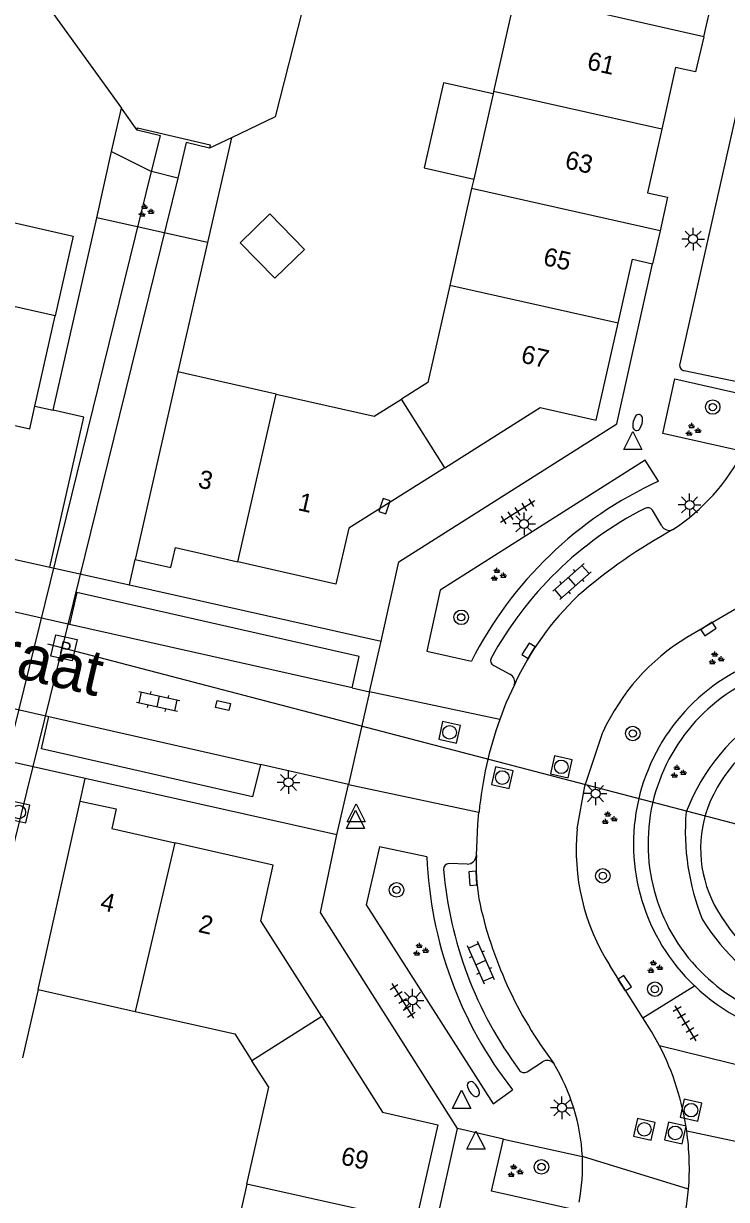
# Model space of a CAD drawing. Extents: x 128999 to 131010, y 395498 to 399007.
# Drawn here: x 129180.7 to 129219.4, y 398795.3 to 398860 of the extents above; entities that cross this region are included whole.
import ezdxf

# ---------------------------------------------------------------- set-up
doc = ezdxf.new("R2010")
doc.units = 0
for name, color, linetype in [('gg-afsc-erfafscheiding', 7, 'Continuous'), ('gg-anno-huisnummerreeks BGT', 7, 'Continuous'), ('gg-anno-openbare ruimte label', 7, 'Continuous'), ('gg-bbg-gedigitaliseerde bebouwing', 7, 'Continuous'), ('gg-bbg-gedigitaliseerde bijgebouw', 7, 'Continuous'), ('gg-bbg-hoofdgebouw', 7, 'Continuous'), ('gg-bbg-luifel en loopbrug', 7, 'Continuous'), ('gg-bbg-tussenscheiding', 7, 'Continuous'), ('gg-knt-bovenkant onderkant talud', 7, 'Continuous'), ('gg-knt-verharding', 7, 'Continuous'), ('gg-knt-verharding nz', 7, 'Continuous'), ('gg-kntw-beschoeiing', 7, 'Continuous'), ('gg-kwrk-duiker nz buis', 7, 'Continuous'), ('gg-kwrk-duiker nz vlak', 7, 'Continuous'), ('gg-kwrk-uitstroombak niveau min 01', 7, 'Continuous'), ('gt-grn-groengrens', 7, 'Continuous'), ('gt-grn-vlakafsluiter', 7, 'Continuous'), ('gt-grn-weggrens', 7, 'Continuous'), ('gt-symb-boom', 7, 'Continuous'), ('gt-symb-brandkraan', 7, 'Continuous'), ('gt-symb-brandput', 7, 'Continuous'), ('gt-symb-groenvak', 7, 'Continuous'), ('gt-symb-klinker verharding', 7, 'Continuous'), ('gt-symb-kolk', 7, 'Continuous'), ('gt-symb-kolk center center', 7, 'Continuous'), ('gt-symb-lichtmast', 7, 'Continuous'), ('gt-symb-rioolschacht', 7, 'Continuous'), ('gt-symb-tegel verharding', 7, 'Continuous'), ('gt-symb-waterafsluiter', 7, 'Continuous')]:
    doc.layers.add(name, color=color, linetype=linetype)

# ---------------------------------------------------------------- blocks, each defined once
blk = doc.blocks.new('gt0-GRVAK')
at = {"layer": 'gt-symb-groenvak'}
for p, q in [((-0.11, 0.189), (-0.228, 0.24)), ((-0.182, 0.153), (0.088, 0.153)), ((-0.091, 0.211), (-0.156, 0.322)), ((-0.047, 0.214), (-0.047, 0.393)), ((-0.004, 0.211), (0.061, 0.322)), ((0.015, 0.189), (0.133, 0.24)), ((0.262, -0.052), (0.197, 0.059)), ((0.305, -0.049), (0.305, 0.13)), ((0.349, -0.052), (0.414, 0.059)), ((-0.245, -0.228), (-0.363, -0.177)), ((-0.318, -0.264), (-0.047, -0.264)), ((-0.226, -0.206), (-0.291, -0.095)), ((-0.183, -0.203), (-0.183, -0.024)), ((-0.139, -0.206), (-0.074, -0.095)), ((-0.12, -0.228), (-0.002, -0.177)), ((0.243, -0.074), (0.125, -0.023)), ((0.17, -0.11), (0.441, -0.11)), ((0.368, -0.074), (0.486, -0.023))]:
    blk.add_line(p, q, dxfattribs=at)
blk = doc.blocks.new('gt0-TEG1')
at = {"layer": 'gt-symb-tegel verharding'}
for p, q in [((-1.125, 0), (1.125, 0)), ((-0.9, -0.25), (-0.9, 0.25)), ((-0.45, -0.25), (-0.45, 0.25)), ((0, -0.25), (0, 0.25)), ((0.45, -0.25), (0.45, 0.25)), ((0.9, -0.25), (0.9, 0.25))]:
    blk.add_line(p, q, dxfattribs=at)
blk = doc.blocks.new('gt0-LMAST')
at = {"layer": 'gt-symb-lichtmast'}
for p, q in [((-0.182, 0.173), (-0.447, 0.438)), ((-0.005, 0.246), (-0.005, 0.621)), ((0.172, 0.173), (0.437, 0.438)), ((-0.255, -0.004), (-0.63, -0.004)), ((-0.182, -0.181), (-0.447, -0.446)), ((-0.005, -0.254), (-0.005, -0.629)), ((0.437, -0.446), (0.172, -0.181)), ((0.245, -0.004), (0.62, -0.004))]:
    blk.add_line(p, q, dxfattribs=at)
blk.add_circle((-0.005, -0.004), 0.25, dxfattribs=at)
blk = doc.blocks.new('gt0-KOLK')
at = {"layer": 'gt-symb-kolk'}
blk.add_lwpolyline([(0, 0), (0.375, 0), (0.375, 0.4), (-0.375, 0.4), (-0.375, 0), (0, 0)], dxfattribs=at)
blk = doc.blocks.new('gt0-KL1')
at = {"layer": 'gt-symb-klinker verharding'}
for p, q in [((-1.15, 0.3), (1.15, 0.3)), ((-1, -0.3), (-1, 0.3)), ((-0.5, 0.3), (-0.5, 0.45)), ((0, -0.3), (0, 0.3)), ((0.5, 0.3), (0.5, 0.45)), ((1, -0.3), (1, 0.3)), ((-1.15, -0.3), (1.15, -0.3)), ((-0.5, -0.45), (-0.5, -0.3)), ((0.5, -0.45), (0.5, -0.3))]:
    blk.add_line(p, q, dxfattribs=at)
blk = doc.blocks.new('gt0-BOOM')
at = {"layer": 'gt-symb-boom'}
for radius in [0.4, 0.2]:
    blk.add_circle((0, 0), radius, dxfattribs=at)
blk = doc.blocks.new('gt0-WAFSL')
at = {"layer": 'gt-symb-waterafsluiter'}
for p, q in [((-0.5, -0.333), (0, 0.667)), ((0, 0.667), (0.5, -0.333)), ((0.5, -0.333), (-0.5, -0.333))]:
    blk.add_line(p, q, dxfattribs=at)
blk = doc.blocks.new('gt0-BR')
at = {"layer": 'gt-symb-brandkraan'}
for centre, radius, start, end in [((-0.244, 0), 0.206, 107.56694, 252.43307), ((0.599, -2.664), 3, 106.89205, 107.56694), ((0, -0.691), 0.938, 73.10799, 106.89205), ((-0.599, -2.664), 3, 72.43309, 73.10799), ((0.244, 0), 0.206, 287.56695, 72.43309), ((0.599, 2.664), 3, 252.43307, 253.10797), ((0, 0.691), 0.938, 253.10797, 286.89206), ((-0.599, 2.664), 3, 286.89206, 287.56695)]:
    blk.add_arc(centre, radius, start, end, dxfattribs=at)
blk = doc.blocks.new('gt0-RS')
at = {"layer": 'gt-symb-rioolschacht'}
blk.add_lwpolyline([(-0.5, -0.5), (0.5, -0.5), (0.5, 0.5), (-0.5, 0.5)], close=True, dxfattribs=at)
blk.add_circle((0, 0), 0.375, dxfattribs=at)
blk = doc.blocks.new('gt0-KOLKCC')
at = {"layer": 'gt-symb-kolk center center'}
blk.add_lwpolyline([(-0.375, 0.2), (0.375, 0.2), (0.375, -0.2), (-0.375, -0.2)], close=True, dxfattribs=at)
blk = doc.blocks.new('gt0-BPUT')
at = {"layer": 'gt-symb-brandput'}
blk.add_lwpolyline([(-0.599, -0.599), (-0.599, 0.601), (0.601, 0.601), (0.601, -0.599)], close=True, dxfattribs=at)
blk.add_text('P', height=0.7, dxfattribs=at).set_placement((-0.233, -0.35))

msp = doc.modelspace()

# ---------------------------------------------------------------- linework, layer by layer
at = {"layer": 'gg-afsc-erfafscheiding'}
for p, q in [((129185.582, 398852.962), (129186.118, 398855.343)), ((129192.172, 398853.719), (129190.855, 398847.96)), ((129184.763, 398849.323), (129185.582, 398852.962)), ((129182.378, 398838.73), (129184.763, 398849.323)), ((129190.855, 398847.96), (129189.23, 398840.85)), ((129181.363, 398838.959), (129182.378, 398838.73)), ((129181.54, 398806.86), (129180.685, 398803.108))]:
    msp.add_line(p, q, dxfattribs=at)
msp.add_lwpolyline([(129182.193, 398830.094), (129184.056, 398838.352), (129182.378, 398838.73)], dxfattribs=at)
at = {"layer": 'gg-bbg-gedigitaliseerde bebouwing'}
msp.add_line((129182.48, 398843.92), (129178.37, 398844.85), dxfattribs=at)
at = {"layer": 'gg-bbg-gedigitaliseerde bijgebouw'}
msp.add_lwpolyline([(129194.28, 398849.528), (129196.178, 398847.582), (129194.548, 398845.991), (129192.65, 398847.938), (129194.28, 398849.528)], dxfattribs=at)
at = {"layer": 'gg-bbg-hoofdgebouw'}
for p, q in [((129206.546, 398856.13), (129205.488, 398851.448)), ((129206.577, 398856.269), (129206.546, 398856.13)), ((129205.488, 398851.448), (129205.372, 398850.935)), ((129205.372, 398850.935), (129204.167, 398845.601)), ((129215.726, 398848.602), (129215.32, 398846.79)), ((129181.363, 398838.959), (129182.48, 398843.92)), ((129189.23, 398840.85), (129186.88, 398830.52)), ((129194.623, 398839.625), (129189.23, 398840.85)), ((129181.08, 398837.7), (129181.363, 398838.959)), ((129181.54, 398806.86), (129183.85, 398817.23)), ((129181.54, 398806.86), (129186.874, 398805.661)), ((129193.013, 398796.165), (129191.807, 398790.831))]:
    msp.add_line(p, q, dxfattribs=at)
for points in [[(129218.13, 398859.27), (129207.79, 398861.64), (129206.577, 398856.269)], [(129218.13, 398859.27), (129217.68, 398857.34), (129216.58, 398857.59), (129215.819, 398854.186)], [(129215.819, 398854.186), (129215.04, 398850.7), (129216.14, 398850.45), (129215.726, 398848.602)], [(129213.42, 398843.515), (129214.22, 398847.04), (129215.32, 398846.79)], [(129204.167, 398845.601), (129202.96, 398840.26), (129201.509, 398839.342)], [(129203.891, 398835.566), (129209.14, 398838.88), (129212.21, 398838.18), (129213.42, 398843.515)], [(129194.623, 398839.625), (129200.02, 398838.4), (129201.509, 398839.342)], [(129175.49, 398831.59), (129177.05, 398838.6), (129181.08, 398837.7)], [(129203.891, 398835.566), (129198.621, 398832.24), (129197.91, 398829.17), (129192.521, 398830.398)], [(129186.88, 398830.52), (129188.84, 398830.08), (129189.09, 398831.18), (129192.521, 398830.398)], [(129183.85, 398817.23), (129185.841, 398816.81), (129185.59, 398815.72), (129189.064, 398814.933)], [(129197.13, 398805.379), (129193.78, 398810.64), (129194.46, 398813.71), (129189.064, 398814.933)], [(129186.874, 398805.661), (129192.35, 398804.43), (129193.293, 398802.952)], [(129197.13, 398805.379), (129200.48, 398800.12), (129203.51, 398799.42), (129202.306, 398794.086)], [(129193.013, 398796.165), (129194.22, 398801.5), (129193.293, 398802.952)]]:
    msp.add_lwpolyline(points, dxfattribs=at)
at = {"layer": 'gg-bbg-luifel en loopbrug'}
for points in [[(129206.546, 398856.13), (129203.819, 398856.746), (129202.761, 398852.064), (129205.488, 398851.448)], [(129178.37, 398844.85), (129179.363, 398849.239), (129183.467, 398848.31), (129182.48, 398843.92)]]:
    msp.add_lwpolyline(points, dxfattribs=at)
at = {"layer": 'gg-bbg-tussenscheiding'}
for p, q in [((129215.819, 398854.186), (129206.577, 398856.269)), ((129215.726, 398848.602), (129205.372, 398850.935)), ((129213.42, 398843.515), (129204.167, 398845.601)), ((129192.521, 398830.398), (129194.623, 398839.625)), ((129203.891, 398835.566), (129201.509, 398839.342)), ((129189.064, 398814.933), (129186.874, 398805.661)), ((129197.13, 398805.379), (129193.293, 398802.952)), ((129202.306, 398794.086), (129193.013, 398796.165))]:
    msp.add_line(p, q, dxfattribs=at)
at = {"layer": 'gg-knt-bovenkant onderkant talud'}
msp.add_line((129185.582, 398852.962), (129187.767, 398851.861), dxfattribs=at)
for centre, radius, start, end in [((129225.815, 398814.065), 7.972, 116.4218, 162.15292), ((129224.655, 398814.618), 6.7, 163.61371, 213.79583), ((129226.546, 398815.401), 8.716, 211.15766, 256.06634)]:
    msp.add_arc(centre, radius, start, end, dxfattribs=at)
at = {"layer": 'gg-knt-verharding'}
for p, q in [((129218.13, 398859.27), (129236.46, 398940.43)), ((129220.562, 398857.915), (129216.817, 398841.276)), ((129217.049, 398840.909), (129220.99, 398840.09)), ((129215.818, 398832.377), (129215.317, 398833.236)), ((129175.49, 398831.59), (129182.193, 398830.094)), ((129182.193, 398830.094), (129186.561, 398829.119)), ((129183.273, 398826.953), (129174.37, 398828.953)), ((129186.561, 398829.119), (129200.4, 398826.03)), ((129217.201, 398826.24), (129220.054, 398827.91)), ((129206.586, 398824.684), (129207.479, 398824.205)), ((129173.259, 398823.89), (129182.131, 398821.881)), ((129198.812, 398823.461), (129199.75, 398823.25)), ((129199.75, 398823.25), (129198.6, 398818.15)), ((129184.127, 398818.473), (129178.092, 398819.822)), ((129198.6, 398818.15), (129193.773, 398819.243)), ((129197.96, 398815.38), (129184.127, 398818.473)), ((129205.128, 398813.763), (129204.123, 398813.797)), ((129214.787, 398805.315), (129212.96, 398808.181)), ((129214.787, 398805.315), (129217.614, 398807.078)), ((129208.415, 398802.336), (129209.264, 398802.893)), ((129202.6, 398790.32), (129204.6, 398799.23)), ((129207.119, 398798.631), (129211.458, 398797.675))]:
    msp.add_line(p, q, dxfattribs=at)
for points in [[(129200.4, 398826.03), (129201.37, 398830.39), (129213.35, 398837.98), (129215.32, 398846.79)], [(129220.295, 398836.468), (129215.879, 398837.444), (129216.544, 398840.452), (129221.326, 398839.383)], [(129215.636, 398834.829), (129214.914, 398835.983), (129203.649, 398828.841), (129202.909, 398825.477), (129205.361, 398824.928)], [(129198.812, 398823.461), (129199.195, 398825.186), (129183.671, 398828.7), (129183.273, 398826.953)], [(129207.719, 398823.632), (129207.25, 398822.612), (129206.913, 398821.721)], [(129193.773, 398819.243), (129193.324, 398817.462), (129181.726, 398820.113), (129182.131, 398821.881)], [(129211.181, 398815.71), (129211.591, 398818.06), (129212.581, 398821.021)], [(129205.639, 398814.262), (129205.719, 398815.943), (129205.776, 398816.625)], [(129204.6, 398799.23), (129197.06, 398811.11), (129197.96, 398815.38)], [(129202.911, 398814.166), (129200.307, 398814.712), (129199.579, 398811.521), (129206.556, 398800.58), (129207.621, 398801.343)], [(129215.7, 398803.776), (129215.266, 398804.557), (129214.787, 398805.315)], [(129211.2, 398794.707), (129206.455, 398795.773), (129207.119, 398798.631)], [(129216.372, 398791.102), (129217.021, 398793.972), (129217.19, 398794.923), (129217.296, 398795.883)]]:
    msp.add_lwpolyline(points, dxfattribs=at)
for centre, radius, start, end in [((129217.098, 398841.197), 0.292, 164.25196, 260.3463), ((129210.279, 398841.577), 11.244, 303.21499, 332.97578), ((129224.709, 398815.131), 21.687, 114.73099, 153.14509), ((129223.991, 398815.552), 19.97, 117.106, 151.46528), ((129215.053, 398833.045), 0.326, 35.95963, 119.61159), ((129216.236, 398832.597), 0.472, 207.73381, 295.34085), ((129223.509, 398816.001), 12.026, 121.63829, 155.32946), ((129206.721, 398824.957), 0.305, 153.94304, 243.76943), ((129207.268, 398823.78), 0.474, 341.80728, 63.64529), ((129227.292, 398814.499), 21.62, 160.48703, 174.35776), ((129222.995, 398814.527), 11.874, 174.2816, 212.30716), ((129225.121, 398815.047), 22.228, 182.27268, 218.06477), ((129204.147, 398813.47), 0.328, 94.13435, 177.71973), ((129205.107, 398814.296), 0.533, 272.2882, 356.35038), ((129225.607, 398815.386), 21.871, 184.99061, 216.37653), ((129225.096, 398814.873), 10.804, 226.17398, 260.42206), ((129202.584, 398797.016), 14.755, 8.1061, 27.2659), ((129209.519, 398802.466), 0.498, 42.0279, 120.86574), ((129200.484, 398797.117), 10.988, 2.91105, 31.13877), ((129208.256, 398802.639), 0.342, 221.12014, 297.69033), ((129202.616, 398797.017), 14.724, 355.58418, 8.12253), ((129200.452, 398797.203), 11.016, 349.36829, 2.45397)]:
    msp.add_arc(centre, radius, start, end, dxfattribs=at)
at = {"layer": 'gg-knt-verharding nz'}
for p, q in [((129198.812, 398823.461), (129183.273, 398826.953)), ((129182.131, 398821.881), (129193.773, 398819.243))]:
    msp.add_line(p, q, dxfattribs=at)
for centre, radius, start, end in [((129231.071, 398805.668), 30.273, 118.90524, 130.94724), ((129222.149, 398817.003), 15.879, 133.4351, 155.32607), ((129227.972, 398812.394), 11.617, 122.17472, 158.54597), ((129230.082, 398815.572), 12.966, 175.26132, 201.90736), ((129217.15, 398813.657), 11.527, 176.98891, 189.03169), ((129228.109, 398816.565), 22.836, 191.92321, 217.07248), ((129228.721, 398817.369), 12.564, 211.87774, 242.66659)]:
    msp.add_arc(centre, radius, start, end, dxfattribs=at)
at = {"layer": 'gg-kntw-beschoeiing'}
for p, q in [((129186.983, 398854.136), (129186.118, 398855.343)), ((129192.172, 398853.719), (129190.964, 398853.153))]:
    msp.add_line(p, q, dxfattribs=at)
for points in [[(129198.437, 398938.54), (129180.929, 398862.577), (129186.118, 398855.343)], [(129207.086, 398938.706), (129207.79, 398937.73), (129205.888, 398929.439), (129205.392, 398925.018), (129207.223, 398921.935), (129194.434, 398865.12), (129196.304, 398861.723), (129194.581, 398854.864), (129192.172, 398853.719)]]:
    msp.add_lwpolyline(points, dxfattribs=at)
at = {"layer": 'gg-kwrk-duiker nz buis'}
msp.add_line((129222.513, 398815.289), (129182.074, 398825.868), dxfattribs=at)
at = {"layer": 'gg-kwrk-duiker nz vlak'}
for p, q in [((129174.74, 398798.918), (129187.767, 398851.861)), ((129189.229, 398851.5), (129176.179, 398798.587))]:
    msp.add_line(p, q, dxfattribs=at)
at = {"layer": 'gg-kwrk-uitstroombak niveau min 01'}
msp.add_line((129189.229, 398851.5), (129187.767, 398851.861), dxfattribs=at)
for points in [[(129186.983, 398854.136), (129187.013, 398854.273), (129191.008, 398853.334), (129190.964, 398853.153)], [(129187.767, 398851.861), (129188.265, 398853.82), (129186.983, 398854.136)], [(129190.964, 398853.153), (129189.682, 398853.469), (129189.229, 398851.5)]]:
    msp.add_lwpolyline(points, dxfattribs=at)
at = {"layer": 'gt-grn-groengrens'}
msp.add_line((129190.855, 398847.96), (129184.763, 398849.323), dxfattribs=at)
for centre, radius, start, end in [((129225.046, 398814.885), 10.779, 107.92024, 226.41229), ((129225.046, 398814.885), 9.979, 107.90295, 226.43226), ((129225.093, 398814.87), 10.001, 226.17262, 254.07232)]:
    msp.add_arc(centre, radius, start, end, dxfattribs=at)
at = {"layer": 'gt-grn-vlakafsluiter'}
for p, q in [((129186.561, 398829.119), (129186.88, 398830.52)), ((129183.85, 398817.23), (129184.127, 398818.473))]:
    msp.add_line(p, q, dxfattribs=at)
at = {"layer": 'gt-grn-weggrens'}
for p, q in [((129199.75, 398823.25), (129200.4, 398826.03)), ((129206.913, 398821.721), (129199.75, 398823.25)), ((129197.96, 398815.38), (129198.6, 398818.15)), ((129198.6, 398818.15), (129205.776, 398816.625)), ((129222.461, 398802.09), (129215.7, 398803.776)), ((129207.119, 398798.631), (129204.6, 398799.23)), ((129217.192, 398799.097), (129221.588, 398798.149)), ((129217.296, 398795.883), (129211.458, 398797.675))]:
    msp.add_line(p, q, dxfattribs=at)

# ---------------------------------------------------------------- block references
at = {"layer": 'gt-symb-boom'}
for p in [(129218.623, 398838.907), (129204.8, 398827.341), (129214.227, 398820.951), (129212.583, 398813.12), (129201.246, 398812.347), (129215.442, 398806.886), (129209.21, 398797.107)]:
    msp.add_blockref('gt0-BOOM', p, dxfattribs=at)
at = {"layer": 'gt-symb-brandkraan'}
for p, rotation in [((129214.499, 398838.058), 76.1165819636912), ((129205.469, 398801.389), -57.5332005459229)]:
    msp.add_blockref('gt0-BR', p, dxfattribs=dict(at, rotation=rotation))
at = {"layer": 'gt-symb-brandput', "rotation": -12.702731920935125}
msp.add_blockref('gt0-BPUT', (129182.965, 398825.66), dxfattribs=at)
at = {"layer": 'gt-symb-groenvak'}
for p in [(129187.447, 398849.689), (129217.514, 398837.637), (129206.812, 398829.667), (129218.789, 398825.067), (129216.708, 398818.828), (129212.905, 398816.274), (129202.545, 398809.04), (129215.416, 398808.093), (129207.738, 398796.864)]:
    msp.add_blockref('gt0-GRVAK', p, dxfattribs=at)
at = {"layer": 'gt-symb-klinker verharding'}
for p, rotation in [((129210.887, 398829.309), 41.514619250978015), ((129188.143, 398822.716), -12.646853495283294), ((129205.872, 398808.354), -66.10152212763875)]:
    msp.add_blockref('gt0-KL1', p, dxfattribs=dict(at, rotation=rotation))
at = {"layer": 'gt-symb-kolk'}
for p, rotation in [((129200.389, 398833.517), -107.94556305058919), ((129218.283, 398826.866), -146.83440068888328), ((129208.668, 398825.395), 58.12218352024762), ((129205.642, 398812.994), 93.26885295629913), ((129213.611, 398807.111), -56.75506276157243)]:
    msp.add_blockref('gt0-KOLK', p, dxfattribs=dict(at, rotation=rotation))
at = {"layer": 'gt-symb-kolk center center', "rotation": 167.06118937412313}
msp.add_blockref('gt0-KOLKCC', (129191.706, 398822.493), dxfattribs=at)
at = {"layer": 'gt-symb-lichtmast'}
for p in [(129217.55, 398848.15), (129217.358, 398833.527), (129208.257, 398832.48), (129195.309, 398818.265), (129212.188, 398817.644), (129202.131, 398806.274), (129210.343, 398800.365)]:
    msp.add_blockref('gt0-LMAST', p, dxfattribs=at)
at = {"layer": 'gt-symb-rioolschacht'}
for p, rotation in [((129204.157, 398821.011), -12.646853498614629), ((129210.301, 398819.116), -12.646853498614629), ((129207.058, 398818.523), -12.646853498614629), ((129180.481, 398816.629), 77.17287657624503), ((129217.431, 398800.229), -12.646853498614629), ((129214.862, 398799.175), -12.646853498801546), ((129216.565, 398798.979), -12.646853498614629)]:
    msp.add_blockref('gt0-RS', p, dxfattribs=dict(at, rotation=rotation))
at = {"layer": 'gt-symb-tegel verharding'}
for p, rotation in [((129207.9, 398833.169), 32.33937707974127), ((129201.58, 398806.241), -57.58155004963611), ((129217.138, 398805.011), 121.2094909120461)]:
    msp.add_blockref('gt0-TEG1', p, dxfattribs=dict(at, rotation=rotation))
at = {"layer": 'gt-symb-waterafsluiter'}
for p in [(129214.235, 398836.898), (129199.025, 398816.42), (129198.991, 398816.065), (129204.821, 398800.654), (129205.607, 398798.412)]:
    msp.add_blockref('gt0-WAFSL', p, dxfattribs=at)

# ---------------------------------------------------------------- texts
at = {"layer": 'gg-anno-huisnummerreeks BGT'}
for s, rotation, p in [('61', 347.4, (129211.665, 398857.496)), ('63', 347.4, (129210.448, 398852.054)), ('65', 347.2, (129209.251, 398846.733)), ('67', 347.2, (129208.034, 398841.366)), ('3', 347.2, (129190.282, 398834.497)), ('1', 347.2, (129195.775, 398833.245)), ('4', 347.2, (129184.907, 398811.26)), ('2', 347.2, (129190.298, 398810.039)), ('69', 347.3, (129198.126, 398797.263))]:
    msp.add_text(s, height=1, rotation=rotation, dxfattribs=at).set_placement(p)
at = {"layer": 'gg-anno-openbare ruimte label'}
msp.add_text('Drechterlandstraat', height=2.5, rotation=346.9, dxfattribs=at).set_placement((129157.984, 398829.227))

doc.saveas('drawing.dxf')
